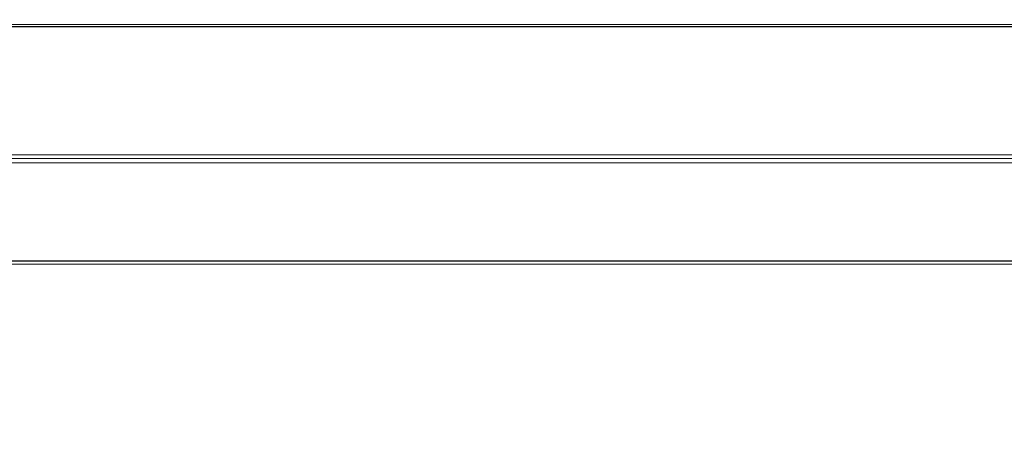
# Model space of a CAD drawing. Header units: millimetres. Extents: x -1290 to 1795, y -4192 to -1311.
# Tile 981 of 1056: x 1454 to 1500, y -2148 to -2128. Entities that reach past the tile are written whole.
import ezdxf

# ---------------------------------------------------------------- set-up
doc = ezdxf.new("R2010")
doc.units = ezdxf.units.MM
doc.layers.add('Aparatura', color=7, linetype='Continuous', lineweight=13)

msp = doc.modelspace()

# ---------------------------------------------------------------- linework, layer by layer
at = {"layer": 'Aparatura', "color": 7, "lineweight": 13}
for points in [[(1405.1, -2336.273), (1405.1, -2142.328), (1404.836, -2142.328), (1404.836, -2129.525), (1405.267, -2128.51), (1406.226, -2128.079), (1420.049, -2128.079), (1420.049, -2128.399), (1523.009, -2128.399), (1523.009, -2128.079), (1536.831, -2128.079), (1537.847, -2128.51), (1538.222, -2129.525), (1538.222, -2142.328), (1537.958, -2142.328), (1537.958, -2336.273)], [(1405.1, -2336.273), (1405.1, -2142.328), (1404.836, -2142.328), (1404.836, -2129.525), (1405.267, -2128.51), (1406.226, -2128.079), (1420.049, -2128.079), (1420.049, -2128.399), (1523.009, -2128.399), (1523.009, -2128.079), (1536.831, -2128.079), (1537.847, -2128.51), (1538.222, -2129.525), (1538.222, -2142.328), (1537.958, -2142.328), (1537.958, -2336.273)], [(1405.107, -2336.267), (1405.107, -2142.334), (1404.843, -2142.334), (1404.843, -2129.532), (1405.274, -2128.517), (1406.233, -2128.086), (1420.054, -2128.086), (1420.054, -2128.406), (1523.003, -2128.406), (1523.003, -2128.086), (1536.824, -2128.086), (1537.84, -2128.517), (1538.215, -2129.532), (1538.215, -2142.334), (1537.951, -2142.334), (1537.951, -2336.267)], [(1522.982, -2128.309), (1420.076, -2128.309)], [(1416.071, -2139.472), (1526.987, -2139.472)], [(1526.971, -2139.331), (1416.087, -2139.331)]]:
    msp.add_lwpolyline(points, dxfattribs=at)
for points in [[(1523.01, -2128.399), (1420.047, -2128.399), (1523.01, -2128.399)], [(1420.076, -2139.332), (1522.982, -2139.332), (1522.982, -2129.407), (1522.982, -2128.309), (1420.076, -2128.309), (1420.076, -2129.407), (1420.076, -2139.332)], [(1420.076, -2139.332), (1522.982, -2139.332), (1522.982, -2129.407), (1522.982, -2128.309), (1420.076, -2128.309), (1420.076, -2129.407), (1420.076, -2139.332)], [(1530.797, -2134.376), (1412.26, -2134.376), (1530.797, -2134.376)], [(1530.797, -2134.542), (1412.26, -2134.542), (1530.797, -2134.542)], [(1527.808, -2134.751), (1412.469, -2134.751), (1527.808, -2134.751)], [(1416.071, -2239.272), (1526.987, -2239.272), (1526.987, -2139.317), (1417.158, -2139.317), (1417.07, -2139.317), (1416.071, -2139.317), (1416.071, -2239.272)]]:
    msp.add_lwpolyline(points, close=True, dxfattribs=at)

doc.saveas('drawing.dxf')
